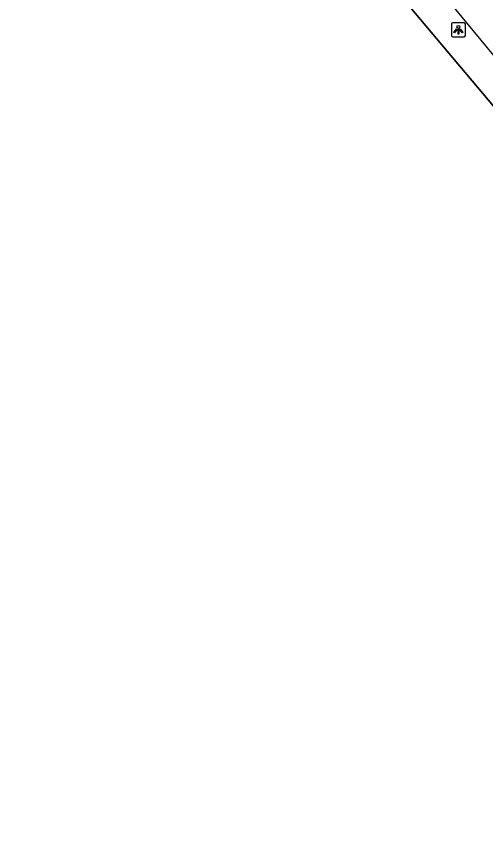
# Model space of a CAD drawing. Extents: x 156141 to 158132, y 385651 to 388399.
# Drawn here: x 157378 to 157411.4, y 386652.4 to 386711.9 of the extents above; entities that cross this region are included whole.
import ezdxf

# ---------------------------------------------------------------- set-up
doc = ezdxf.new("R2010")
doc.units = 0
for name, color, linetype in [('IMGEO_Berm_groen', 7, 'Continuous'), ('IMGEO_Fietspad_gesloten', 7, 'Continuous'), ('IMGEO_Hek', 7, 'Continuous'), ('IMGEO_Lichtpunt', 7, 'Continuous')]:
    doc.layers.add(name, color=color, linetype=linetype)

msp = doc.modelspace()

# ---------------------------------------------------------------- linework, layer by layer
at = {"layer": 'IMGEO_Berm_groen'}
msp.add_lwpolyline([(157442.134, 386652.366), (157442.138, 386652.478), (157442.779, 386668.903), (157366.554, 386759.475), (157367.449, 386760.214), (157328.468, 386807.48), (157305.149, 386835.748), (157305.371, 386835.926), (157306.254, 386836.693)], dxfattribs=at)
at = {"layer": 'IMGEO_Fietspad_gesloten'}
msp.add_lwpolyline([(157306.254, 386836.693), (157307.173, 386835.584), (157317.744, 386823.128), (157324.427, 386815.039), (157329.795, 386808.571), (157345.284, 386789.91), (157378.223, 386750), (157413.308, 386707.49), (157450.572, 386662.298)], dxfattribs=at)
at = {"layer": 'IMGEO_Hek'}
msp.add_lwpolyline([(157367.449, 386760.214), (157366.554, 386759.475), (157442.779, 386668.903)], dxfattribs=at)
at = {"layer": 'IMGEO_Lichtpunt'}
for p, q in [((157408.961, 386711.356), (157408.961, 386710.549)), ((157408.961, 386711.356), (157408.961, 386710.549)), ((157409.863, 386711.451), (157409.055, 386711.451)), ((157409.863, 386711.451), (157409.055, 386711.451)), ((157409.957, 386710.549), (157409.957, 386711.356)), ((157409.957, 386710.549), (157409.957, 386711.356)), ((157409.055, 386710.455), (157409.863, 386710.455)), ((157409.055, 386710.455), (157409.863, 386710.455))]:
    msp.add_line(p, q, dxfattribs=at)
for points in [[(157409.335, 386711.02), (157409.374, 386710.992), (157409.186, 386710.73), (157409.148, 386710.757), (157409.335, 386711.02)], [(157409.437, 386710.972), (157409.484, 386710.972), (157409.484, 386710.65), (157409.437, 386710.65), (157409.437, 386710.972)], [(157409.547, 386710.992), (157409.585, 386711.019), (157409.772, 386710.757), (157409.733, 386710.729), (157409.547, 386710.992)]]:
    msp.add_lwpolyline(points, dxfattribs=at)
msp.add_circle((157409.46, 386711.154), 0.0994, dxfattribs=at)
for centre, start, end in [((157409.055, 386711.356), 90, 180), ((157409.055, 386711.356), 90, 180), ((157409.863, 386711.356), 0, 90), ((157409.863, 386711.356), 0, 90), ((157409.055, 386710.549), 180, 270), ((157409.055, 386710.549), 180, 270), ((157409.863, 386710.549), 270, 0), ((157409.863, 386710.549), 270, 360)]:
    msp.add_arc(centre, 0.0946, start, end, dxfattribs=at)

doc.saveas('drawing.dxf')
